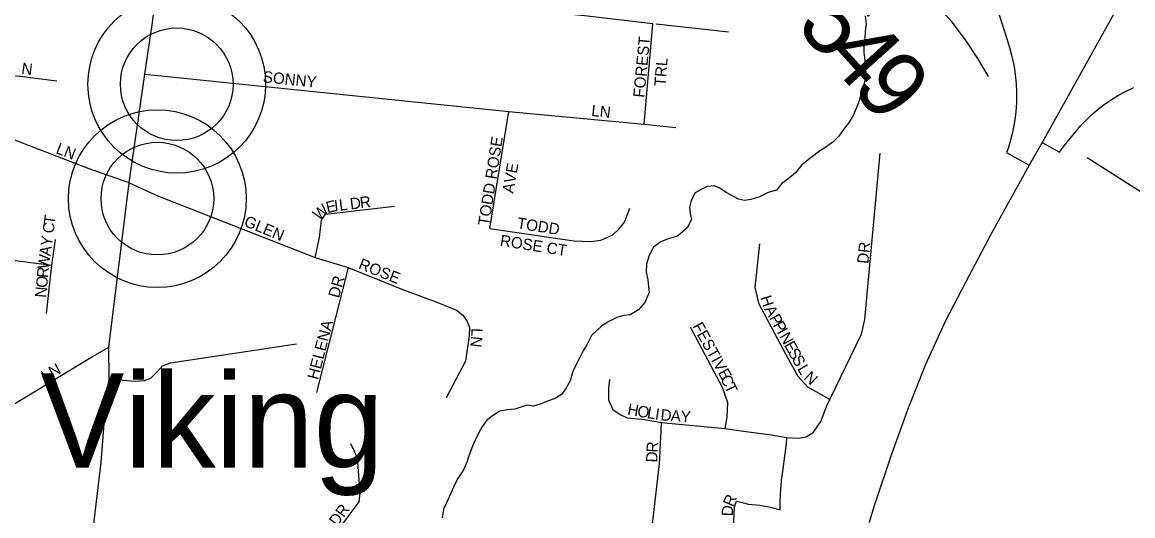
# Model space of a CAD drawing. Extents: x 1310247 to 1664935, y 235267 to 584339.
# Drawn here: x 1457175 to 1462084, y 403516 to 405698 of the extents above; entities that cross this region are included whole.
import ezdxf

# ---------------------------------------------------------------- set-up
doc = ezdxf.new("R2010")
doc.units = 0
for name, color, linetype in [('GM_X_County_Road', 7, 'Continuous'), ('GM_X_Interchange_Ramps', 7, 'Continuous'), ('GM_X_Interstate_Route', 7, 'Continuous'), ('GM_X_Minor_River', 7, 'Continuous'), ('GM_X_Township_Road', 7, 'Continuous'), ('GM_X_Township_Road_Text', 7, 'Continuous'), ('GM_X_Township_Subdivision', 7, 'Continuous'), ('GM_X_Township_Subdivision_Text', 7, 'Continuous'), ('GM_X_Unincorporated', 7, 'Continuous'), ('GM_X_Unincorporated_Location', 7, 'Continuous'), ('GM_X_Unincorporated_Text', 7, 'Continuous')]:
    doc.layers.add(name, color=color, linetype=linetype)

msp = doc.modelspace()

# ---------------------------------------------------------------- linework, layer by layer
at = {"layer": 'GM_X_County_Road'}
msp.add_lwpolyline([(1457485.6, 403430.3), (1457524, 403752), (1457545.8, 404036.8), (1457558.5, 404120.9), (1457557.1, 404261.8), (1457647, 404987.5), (1457716.5, 405467.8), (1457750.1, 405697.2), (1457859.7, 406554.8), (1457886.4, 406734.8), (1457898.1, 406831), (1457931.5, 407084.3), (1457935.2, 407123.6), (1457937.8, 407152.2), (1457942.1, 407203.6), (1457953.8, 407263)], dxfattribs=at)
at = {"layer": 'GM_X_Interchange_Ramps'}
for points in [[(1461303.1, 406327), (1461528.9, 405620.4), (1461540, 405585.5), (1461550.2, 405546.6), (1461559.3, 405501.8), (1461564.4, 405467.7), (1461568.7, 405423.2), (1461570.1, 405391.1), (1461569.7, 405342.1), (1461567.1, 405302.4), (1461562.8, 405266.1), (1461557.4, 405233.2), (1461551.5, 405205), (1461544.4, 405176), (1461533.7, 405139.9), (1461525.5, 405121.8), (1461626.3, 405065.8)], [(1461683.2, 405166.5), (1461759.7, 405123.3), (1461779.3, 405150.4), (1461854.9, 405241.3), (1461880.8, 405268.4), (1461903.1, 405289.4), (1461932.7, 405314.6), (1461962.5, 405337.3), (1461990.8, 405356.5), (1462021.4, 405375.1), (1462052.3, 405391.8), (1462088.8, 405408.9)]]:
    msp.add_lwpolyline(points, dxfattribs=at)
at = {"layer": 'GM_X_Interstate_Route'}
for points in [[(1462242.2, 406160.3), (1462233.7, 406145.3), (1462095.7, 405901.5), (1462021.5, 405771.2), (1461683.2, 405166.5), (1461626.3, 405065.8), (1461457.8, 404762.4), (1461344.5, 404547.4), (1461256.8, 404377.8), (1461168.2, 404184), (1461091.7, 403991.9), (1461048.6, 403873.4)], [(1461048.6, 403873.4), (1461014.5, 403779.7), (1460941.1, 403559.4), (1460920.6, 403492.1), (1460918.9, 403486.3)]]:
    msp.add_lwpolyline(points, dxfattribs=at)
at = {"layer": 'GM_X_Minor_River'}
for points in [[(1460900.7, 405726.3), (1460905.8, 405690), (1460900.9, 405656), (1460900.1, 405623.9), (1460895.2, 405591.9), (1460894.6, 405565.8), (1460899.6, 405529.6), (1460902.8, 405497.4), (1460904, 405465.2), (1460899.3, 405439.3), (1460890.4, 405405.4), (1460881.6, 405375.5), (1460872.9, 405347.6), (1460862.1, 405315.8), (1460849.4, 405288), (1460830.5, 405256.4), (1460805.7, 405222.9), (1460784.9, 405193.4), (1460758.2, 405168), (1460727.6, 405144.7), (1460699.2, 405127.4), (1460662.4, 405100.2), (1460621.6, 405067.2)], [(1460621.6, 405067.2), (1460592.6, 405031.8), (1460559.9, 405004.6), (1460533.4, 404985.2), (1460508.6, 404955.7), (1460472.3, 404944.7), (1460433.8, 404925.6), (1460395.5, 404914.6), (1460367.4, 404909.3), (1460341.5, 404916), (1460286.3, 404945.5), (1460258.7, 404964.3), (1460233, 404975), (1460202.9, 404971.8), (1460176.5, 404958.5), (1460150.1, 404943.1), (1460131.3, 404909.5), (1460124.5, 404879.5), (1460127.8, 404851.4), (1460133.1, 404825.1), (1460114.2, 404789.5), (1460071.2, 404752.5), (1460030.8, 404739.5), (1459998.5, 404726.3), (1459965.9, 404703.1), (1459944.8, 404663.5), (1459933.9, 404627.6), (1459933, 404593.5), (1459940.1, 404559.2), (1459943.4, 404529), (1459946.7, 404502.8), (1459927.6, 404459.2), (1459898.7, 404425.8), (1459862.1, 404404.7), (1459834, 404401.4), (1459803.8, 404392.2), (1459767.3, 404375.1), (1459736.8, 404355.8), (1459691.7, 404312.8), (1459670.6, 404271.2), (1459653.9, 404245.6), (1459639.1, 404215.9), (1459626.5, 404190.1), (1459609.5, 404154.4), (1459596.5, 404112.6), (1459579.6, 404080.9), (1459560.9, 404053.3), (1459530.4, 404034), (1459492, 404021), (1459463.7, 404009.7), (1459435.5, 404000.4), (1459405.6, 404005.2), (1459353.1, 403986.5), (1459317, 403983.5), (1459286.8, 403978.2), (1459258.4, 403960.9), (1459227.8, 403937.6), (1459207, 403908.1), (1459192.3, 403880.4), (1459177.5, 403850.6), (1459164.8, 403822.9), (1459149.7, 403781.1), (1459141, 403755.2), (1459126.1, 403719.5), (1459101.1, 403680), (1459086.3, 403652.3), (1459071.5, 403618.6), (1459050.3, 403573), (1459037.6, 403545.2), (1459030.6, 403507.2)]]:
    msp.add_lwpolyline(points, dxfattribs=at)
at = {"layer": 'GM_X_Township_Road'}
for points in [[(1461446.1, 405457.1), (1461398.9, 405536.7), (1461345.3, 405619.6), (1461285.2, 405697.6), (1461168.2, 405829.9), (1461080.1, 405918.5), (1461005.3, 405996.1), (1460961.8, 406044), (1460919.3, 406096.8), (1460905.1, 406143.3), (1460897.4, 406192.3), (1460898.7, 406299.3), (1460896.1, 406437.3), (1460894.8, 406713.3)], [(1463511.3, 403695.6), (1463436.7, 403764.9), (1463350, 403855), (1463239.5, 403994.9), (1463112.3, 404147.9), (1462799.5, 404452.3), (1462577.1, 404649.9), (1462498.4, 404712.2), (1462222.5, 404882.2), (1461882.2, 405098.3)], [(1457558.5, 404120.9), (1457671.2, 404111.4), (1457714.7, 404113.8), (1457742.8, 404123.9), (1457770.7, 404152.8), (1457794.1, 404178.8), (1457829.9, 404192.5), (1458387, 404275.4)]]:
    msp.add_lwpolyline(points, dxfattribs=at)
at = {"layer": 'GM_X_Township_Subdivision'}
for points in [[(1459962.5, 405690.6), (1459660.8, 405725.8), (1459512, 405740.2), (1459450.4, 405745.7), (1459428.1, 405756.9), (1459406.2, 405778.1), (1459475.2, 406196.2), (1459503.9, 406375.2), (1459521.5, 406468.5), (1459530.9, 406528.1), (1459530.9, 406561.9), (1459460.6, 406578.1), (1459340.6, 406605.4), (1459340.4, 406694.3), (1459330.7, 406827.1), (1459301, 407232.9)], [(1459923.7, 405246.4), (1459962.5, 405690.6)], [(1460297.2, 405653.6), (1459977.5, 405689)], [(1456904.1, 405273.4), (1456909.5, 405312.1), (1456937.4, 405398.1), (1456957.8, 405423.9), (1456990, 405443.2), (1457041.6, 405459.3), (1457154, 405461.1), (1457328.2, 405438.1)], [(1457716.5, 405467.8), (1459325.2, 405302.6), (1459923.7, 405246.4), (1460063.8, 405232.3)], [(1457495, 405040.5), (1457489.7, 405042.4), (1457122.2, 405184.2), (1457010.5, 405230.5), (1456904.1, 405273.4), (1456790.4, 405304.3), (1456726.5, 405313.6), (1456610.5, 405320), (1456474.9, 405313.1), (1456256.5, 405255.5), (1455919.2, 405176.7), (1455772.7, 405150.3), (1455658.1, 405154.2), (1455546, 405159), (1455364.8, 405210.8), (1455061.2, 405297.6)], [(1459241.4, 404786), (1459325.2, 405302.6)], [(1459771.2, 404117.9), (1459767.1, 404078.8), (1459766.4, 404028), (1459786.3, 403985.4), (1459818.5, 403963.5), (1459848.8, 403949.1), (1459915.2, 403942.7), (1460001.1, 403928.2), (1460282.2, 403901.2), (1460362.8, 403890.2), (1460486.9, 403873.7), (1460554, 403862.5), (1460607.9, 403859.2), (1460639.8, 403864.6), (1460673.4, 403884.9), (1460705.7, 403932.1), (1460731.6, 404002.3), (1460745, 404030.1), (1460884.4, 404318.2), (1460899.8, 404384.1), (1460967.7, 405118.6)], [(1457647, 404987.5), (1457495, 405040.5)], [(1457647, 404987.5), (1457777.7, 404929.1), (1458470.4, 404657.4), (1458615.1, 404614), (1458852.5, 404517.6), (1458975.8, 404471.9)], [(1458470.4, 404657.4), (1458488.9, 404746.3), (1458497.3, 404822.2), (1458515.6, 404848.9), (1458819.9, 404883.9)], [(1459241.4, 404786), (1459612.6, 404731.3), (1459689.3, 404727.9), (1459732.4, 404734.8), (1459785.9, 404758.1), (1459811.5, 404782.5), (1459837.1, 404814), (1459861, 404875.9)], [(1455955, 404665.6), (1455981.9, 404680.9), (1456104.2, 404729), (1456198, 404747.6), (1456400.5, 404734), (1456706.8, 404703.1), (1457015.4, 404661.1), (1457305.2, 404624)], [(1457282.2, 404409.5), (1457305.2, 404624), (1457321.1, 404737.8)], [(1460745, 404030.1), (1460647.1, 404084.7), (1460605.4, 404131), (1460562.3, 404207.8), (1460432.2, 404451.2), (1460414.2, 404524.4), (1460435, 404718)], [(1458615.1, 404614), (1458476.2, 404060.2)], [(1458975.8, 404471.9), (1458992.5, 404465.8), (1459095.2, 404424.8), (1459122.1, 404402.2), (1459140.7, 404377.5), (1459152.6, 404348.4), (1459150.7, 404311.2), (1459134.4, 404199.3), (1459048.4, 404036.6)], [(1460282.2, 403901.2), (1460290.8, 403952.2), (1460294.6, 404015.8), (1460270.2, 404082.3), (1460128.8, 404349.1)], [(1456780.2, 403793.7), (1457484.9, 404219.6), (1457557.1, 404261.8)], [(1459993.6, 403770.5), (1460001.1, 403928.2)], [(1458629.4, 403530.4), (1458664.3, 403576.9), (1458669.3, 403615.4), (1458656.2, 403771.3), (1458626.9, 403833.9)], [(1460554, 403862.5), (1460551.5, 403835.5), (1460533.2, 403688.8)], [(1459571.2, 400322.2), (1459849.8, 402531.6), (1459992.4, 403745.1), (1459993.6, 403770.5)], [(1460089.5, 401474), (1460235.2, 402701.9), (1460314, 403435.4), (1460320.1, 403492.3), (1460323.8, 403556), (1460333, 403580.5), (1460358.7, 403574.4), (1460383.8, 403567.6), (1460437, 403562.7), (1460482.3, 403554.2), (1460525.2, 403541.9), (1460525.2, 403579.3), (1460528.2, 403631.9), (1460533.2, 403688.8)], [(1457276.5, 401731.2), (1457564, 401693.1), (1457865.9, 401666.4), (1457970.7, 401655.4), (1458019.1, 401656.9), (1458060.1, 401670.1), (1458103.4, 401701.6), (1458269, 401913.4), (1458306.6, 401985.2), (1458327.6, 402056.3), (1458344.2, 402155), (1458444.5, 402966.5), (1458472.4, 403209.7), (1458479.5, 403259.7), (1458482.3, 403295.7), (1458499.2, 403339.5), (1458526.3, 403393.1), (1458618.3, 403515.6), (1458629.4, 403530.4)]]:
    msp.add_lwpolyline(points, dxfattribs=at)
at = {"layer": 'GM_X_Unincorporated'}
for centre, radius in [((1457857.9, 405423.4), 392.8), ((1457857.9, 405423.4), 249), ((1457772.1, 404917.9), 392.8), ((1457772.1, 404917.9), 249)]:
    msp.add_circle(centre, radius, dxfattribs=at)
at = {"layer": 'GM_X_Unincorporated_Location'}
for p, q in [((1457857.9, 405423.4), (1457857.9, 405423.4)), ((1457772.1, 404917.9), (1457772.1, 404917.9))]:
    msp.add_line(p, q, dxfattribs=at)

# ---------------------------------------------------------------- texts
at = {"layer": 'GM_X_Township_Road_Text'}
for s, rotation, p in [('5', 312.8858, (1460589.1, 405678.6)), ('4', 312.147, (1460714.2, 405544)), ('9', 309.8895, (1460836.1, 405409.3))]:
    msp.add_text(s, height=300, rotation=rotation, dxfattribs=at).set_placement(p)
at = {"layer": 'GM_X_Township_Subdivision_Text'}
for s, rotation, p in [('FOREST', 84.5063, (1459924.9, 405362.7)), ('N', 352.791, (1457169.3, 405469.9)), ('TRL', 85.6032, (1460018.5, 405413.2)), ('SONNY', 354.0519, (1458236.8, 405432.8)), ('LN', 353.9946, (1459688.8, 405283.2)), ('LN', 338.7513, (1457319.7, 405119.8)), ('TODD ROSE', 81.1412, (1459238.6, 404795.7)), ('AVE', 79.8732, (1459345.3, 404939.1)), ('E', 13.2874, (1458523.8, 404853.4)), ('I', 7.0112, (1458556.6, 404861.3)), ('L', 6.9556, (1458578.4, 404864)), ('D', 6.9895, (1458626.5, 404869.8)), ('R', 6.9624, (1458670.2, 404875.2)), ('W', 40.2383, (1458485.6, 404819.3)), ('C', 82.0313, (1457313, 404761.7)), ('T', 82.0244, (1457318.5, 404800.9)), ('GLEN', 337.6202, (1458151.4, 404798.5)), ('TODD', 351.2534, (1459359.3, 404785.9)), ('Y', 82.0399, (1457305.1, 404705)), ('ROSE CT', 351.0284, (1459284.3, 404709.7)), ('DR', 83.982, (1460914.9, 404628)), ('W', 82.9709, (1457292.1, 404604.9)), ('A', 82.0616, (1457299, 404661.5)), ('R', 84.7704, (1457288.5, 404565.9)), ('ROSE', 338.4259, (1458657.3, 404609.4)), ('O', 84.77, (1457284.5, 404522.1)), ('DR', 74.4821, (1458574.6, 404475.5)), ('N', 84.77, (1457280.5, 404478.3)), ('H', 287.6056, (1460436.9, 404481)), ('A', 298.4854, (1460454.2, 404429.5)), ('HELENA', 75.4658, (1458482.1, 404114.5)), ('FESTIVE', 298.8562, (1460136.1, 404354.4)), ('P', 298.9055, (1460475.4, 404390.5)), ('P', 298.9113, (1460492.4, 404359.7)), ('L', 268.4696, (1459160.5, 404345.8)), ('I', 298.8721, (1460509.4, 404328.9)), ('N', 298.9141, (1460520.1, 404309.6)), ('N', 263.8239, (1459159.6, 404311.6)), ('E', 298.8874, (1460541.3, 404271.1)), ('S', 298.9055, (1460558.3, 404240.3)), ('S', 298.9113, (1460575.4, 404209.4)), ('LN', 29.3668, (1457276.5, 404107.2)), ('L', 300.3949, (1460599.5, 404165.8)), ('C', 294.3817, (1460259.7, 404124.7)), ('N', 316.9759, (1460627.1, 404123.1)), ('T', 295.9764, (1460276.7, 404087.3)), ('H', 350.3149, (1459847.9, 403963.1)), ('O', 350.3308, (1459891.3, 403955.7)), ('L', 350.3277, (1459934.6, 403948.3)), ('I', 351.045, (1459970, 403942.3)), ('D', 354.6088, (1459995.1, 403938.4)), ('A', 356.1532, (1460040.4, 403934.2)), ('Y', 356.1982, (1460084.3, 403931.2)), ('R', 86.5494, (1459983.7, 403794.6)), ('D', 87.8142, (1459982.1, 403750.9)), ('R', 67.098, (1460316.8, 403552.6)), ('DR', 53.7411, (1458567.1, 403466.6)), ('D', 88.251, (1460316.5, 403513.4))]:
    msp.add_text(s, height=50, rotation=rotation, dxfattribs=at).set_placement(p)
at = {"layer": 'GM_X_Unincorporated_Text'}
msp.add_text('Viking', height=417, rotation=0, dxfattribs=at).set_placement((1457254.7, 403729.2))

doc.saveas('drawing.dxf')
